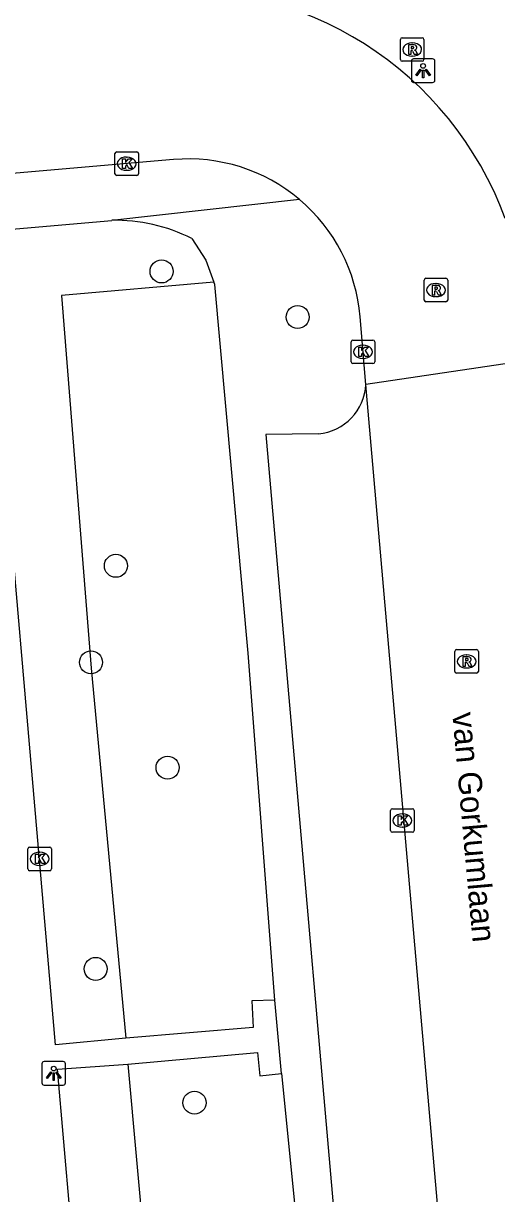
# Model space of a CAD drawing. Extents: x 162990 to 165007, y 383433 to 384336.
# Drawn here: x 164245.43 to 164265.54, y 383886.56 to 383936.3 of the extents above; entities that cross this region are included whole.
import ezdxf

# ---------------------------------------------------------------- set-up
doc = ezdxf.new("R2010")
doc.units = 0
for name, color, linetype in [('IMGEO_Boom', 7, 'Continuous'), ('IMGEO_Groenvoorziening', 7, 'Continuous'), ('IMGEO_Kolk', 7, 'Continuous'), ('IMGEO_Lichtpunt', 7, 'Continuous'), ('IMGEO_Openbare_ruimte_label', 7, 'Continuous'), ('IMGEO_Rijbaan_lokaal_open', 7, 'Continuous'), ('IMGEO_Rioolput', 7, 'Continuous'), ('IMGEO_Voetpad_open', 7, 'Continuous')]:
    doc.layers.add(name, color=color, linetype=linetype)

msp = doc.modelspace()

# ---------------------------------------------------------------- linework, layer by layer
at = {"layer": 'IMGEO_Boom'}
for centre in [(164251.297, 383925.762), (164257.081, 383923.823), (164249.355, 383913.248), (164248.296, 383909.145), (164251.553, 383904.67), (164248.497, 383896.114), (164252.697, 383890.425)]:
    msp.add_circle(centre, 0.489, dxfattribs=at)
at = {"layer": 'IMGEO_Groenvoorziening'}
for points in [[(164253.524, 383925.305), (164247.039, 383924.732), (164248.303, 383908.902), (164249.783, 383893.171)], [(164249.87, 383892.063), (164251.354, 383875.642), (164252.748, 383859.002), (164262.969, 383860.037)]]:
    msp.add_lwpolyline(points, dxfattribs=at)
at = {"layer": 'IMGEO_Kolk'}
for p, q in [((164249.317, 383929.916), (164249.317, 383930.768)), ((164249.392, 383930.842), (164250.244, 383930.842)), ((164249.805, 383930.622), (164249.83, 383930.622)), ((164250.318, 383930.768), (164250.318, 383929.916)), ((164249.828, 383930.062), (164249.803, 383930.062)), ((164250.244, 383929.842), (164249.392, 383929.842)), ((164259.356, 383921.919), (164259.356, 383922.771)), ((164259.431, 383922.845), (164260.283, 383922.845)), ((164259.844, 383922.625), (164259.869, 383922.625)), ((164260.357, 383922.771), (164260.357, 383921.919)), ((164259.867, 383922.065), (164259.842, 383922.065)), ((164260.283, 383921.845), (164259.431, 383921.845)), ((164261.033, 383901.995), (164261.033, 383902.847)), ((164261.108, 383902.921), (164261.96, 383902.921)), ((164261.521, 383902.701), (164261.546, 383902.701)), ((164262.034, 383902.847), (164262.034, 383901.995)), ((164261.544, 383902.141), (164261.519, 383902.141)), ((164261.96, 383901.921), (164261.108, 383901.921)), ((164245.616, 383900.363), (164245.616, 383901.215)), ((164245.691, 383901.289), (164246.543, 383901.289)), ((164246.104, 383901.069), (164246.129, 383901.069)), ((164246.617, 383901.215), (164246.617, 383900.363)), ((164246.543, 383900.289), (164245.691, 383900.289)), ((164246.127, 383900.509), (164246.102, 383900.509))]:
    msp.add_line(p, q, dxfattribs=at)
for points in [[(164249.317, 383929.916), (164249.317, 383930.768)], [(164249.392, 383930.842), (164250.244, 383930.842)], [(164249.638, 383930.542), (164249.761, 383930.542), (164249.761, 383930.391), (164249.891, 383930.542), (164250.055, 383930.542), (164249.909, 383930.391), (164250.062, 383930.142), (164249.91, 383930.142), (164249.825, 383930.306), (164249.761, 383930.239), (164249.761, 383930.142), (164249.638, 383930.142), (164249.638, 383930.542)], [(164250.318, 383930.768), (164250.318, 383929.916)], [(164250.244, 383929.842), (164249.392, 383929.842)], [(164259.356, 383921.919), (164259.356, 383922.771)], [(164259.431, 383922.845), (164260.283, 383922.845)], [(164259.677, 383922.545), (164259.8, 383922.545), (164259.8, 383922.394), (164259.93, 383922.545), (164260.094, 383922.545), (164259.948, 383922.394), (164260.101, 383922.145), (164259.949, 383922.145), (164259.864, 383922.309), (164259.8, 383922.242), (164259.8, 383922.145), (164259.677, 383922.145), (164259.677, 383922.545)], [(164260.357, 383922.771), (164260.357, 383921.919)], [(164260.283, 383921.845), (164259.431, 383921.845)], [(164261.033, 383901.995), (164261.033, 383902.847)], [(164261.108, 383902.921), (164261.96, 383902.921)], [(164261.354, 383902.621), (164261.477, 383902.621), (164261.477, 383902.47), (164261.607, 383902.621), (164261.771, 383902.621), (164261.625, 383902.47), (164261.778, 383902.221), (164261.626, 383902.221), (164261.541, 383902.385), (164261.477, 383902.318), (164261.477, 383902.221), (164261.354, 383902.221), (164261.354, 383902.621)], [(164262.034, 383902.847), (164262.034, 383901.995)], [(164261.96, 383901.921), (164261.108, 383901.921)], [(164245.616, 383900.363), (164245.616, 383901.215)], [(164245.691, 383901.289), (164246.543, 383901.289)], [(164246.617, 383901.215), (164246.617, 383900.363)], [(164245.937, 383900.989), (164246.06, 383900.989), (164246.06, 383900.838), (164246.19, 383900.989), (164246.354, 383900.989), (164246.208, 383900.838), (164246.361, 383900.589), (164246.209, 383900.589), (164246.124, 383900.753), (164246.06, 383900.686), (164246.06, 383900.589), (164245.937, 383900.589), (164245.937, 383900.989)], [(164246.543, 383900.289), (164245.691, 383900.289)]]:
    msp.add_lwpolyline(points, dxfattribs=at)
for centre, start, end in [((164249.394, 383930.766), 91.552, 178.448), ((164249.394, 383930.766), 91.552, 178.448), ((164250.242, 383930.766), 1.552, 88.448), ((164250.242, 383930.766), 1.552, 88.448), ((164249.394, 383929.918), 181.552, 268.448), ((164249.394, 383929.918), 181.552, 268.448), ((164250.242, 383929.918), 271.552, 358.448), ((164250.242, 383929.918), 271.552, 358.448), ((164259.433, 383922.769), 91.552, 178.448), ((164259.433, 383922.769), 91.552, 178.448), ((164260.281, 383922.769), 1.552, 88.448), ((164260.281, 383922.769), 1.552, 88.448), ((164259.433, 383921.921), 181.552, 268.448), ((164259.433, 383921.921), 181.552, 268.448), ((164260.281, 383921.921), 271.552, 358.448), ((164260.281, 383921.921), 271.552, 358.448), ((164261.11, 383902.845), 91.552, 178.448), ((164261.11, 383902.845), 91.552, 178.448), ((164261.958, 383902.845), 1.552, 88.448), ((164261.958, 383902.845), 1.552, 88.448), ((164261.11, 383901.997), 181.552, 268.448), ((164261.11, 383901.997), 181.552, 268.448), ((164261.958, 383901.997), 271.552, 358.448), ((164261.958, 383901.997), 271.552, 358.448), ((164245.693, 383901.213), 91.552, 178.448), ((164245.693, 383901.213), 91.552, 178.448), ((164246.541, 383901.213), 1.552, 88.448), ((164246.541, 383901.213), 1.552, 88.448), ((164245.693, 383900.365), 181.552, 268.448), ((164245.693, 383900.365), 181.552, 268.448), ((164246.541, 383900.365), 271.552, 358.448), ((164246.541, 383900.365), 271.552, 358.448)]:
    msp.add_arc(centre, 0.0765, start, end, dxfattribs=at)
for centre, major_axis, ratio, start_param, end_param in [((164249.804, 383930.342), (-0.387, 0.002), 0.722429, 4.712389, 7.853982), ((164249.829, 383930.342), (-0.39, 0.002), 0.717154, 1.570796, 4.712389), ((164259.843, 383922.345), (-0.387, 0.002), 0.722429, 4.712389, 7.853982), ((164259.868, 383922.345), (-0.39, 0.002), 0.717154, 1.570796, 4.712389), ((164261.52, 383902.421), (-0.387, 0.002), 0.722429, 4.712389, 7.853982), ((164261.545, 383902.421), (-0.39, 0.002), 0.717154, 1.570796, 4.712389), ((164246.103, 383900.789), (-0.387, 0.002), 0.722429, 4.712389, 7.853982), ((164246.128, 383900.789), (-0.39, 0.002), 0.717154, 1.570796, 4.712389)]:
    msp.add_ellipse(centre, major_axis=major_axis, ratio=ratio, start_param=start_param, end_param=end_param, dxfattribs=at)
at = {"layer": 'IMGEO_Lichtpunt'}
for p, q in [((164261.916, 383934.699), (164261.916, 383933.892)), ((164261.916, 383934.699), (164261.916, 383933.892)), ((164262.818, 383934.794), (164262.01, 383934.794)), ((164262.818, 383934.794), (164262.01, 383934.794)), ((164262.912, 383933.892), (164262.912, 383934.699)), ((164262.912, 383933.892), (164262.912, 383934.699)), ((164262.01, 383933.798), (164262.818, 383933.798)), ((164262.01, 383933.798), (164262.818, 383933.798)), ((164247.116, 383892.173), (164246.308, 383892.173)), ((164247.116, 383892.173), (164246.308, 383892.173)), ((164246.214, 383892.078), (164246.214, 383891.271)), ((164246.214, 383892.078), (164246.214, 383891.271)), ((164247.21, 383891.271), (164247.21, 383892.078)), ((164247.21, 383891.271), (164247.21, 383892.078)), ((164246.308, 383891.177), (164247.116, 383891.177)), ((164246.308, 383891.177), (164247.116, 383891.177))]:
    msp.add_line(p, q, dxfattribs=at)
for points in [[(164262.29, 383934.363), (164262.329, 383934.335), (164262.141, 383934.073), (164262.103, 383934.1), (164262.29, 383934.363)], [(164262.392, 383934.315), (164262.439, 383934.315), (164262.439, 383933.993), (164262.392, 383933.993), (164262.392, 383934.315)], [(164262.502, 383934.335), (164262.54, 383934.362), (164262.727, 383934.1), (164262.688, 383934.072), (164262.502, 383934.335)], [(164246.588, 383891.742), (164246.627, 383891.714), (164246.439, 383891.452), (164246.401, 383891.479), (164246.588, 383891.742)], [(164246.69, 383891.694), (164246.737, 383891.694), (164246.737, 383891.372), (164246.69, 383891.372), (164246.69, 383891.694)], [(164246.8, 383891.714), (164246.838, 383891.741), (164247.025, 383891.479), (164246.986, 383891.451), (164246.8, 383891.714)]]:
    msp.add_lwpolyline(points, dxfattribs=at)
for centre in [(164262.415, 383934.497), (164246.713, 383891.876)]:
    msp.add_circle(centre, 0.0994, dxfattribs=at)
for centre, start, end in [((164262.01, 383934.699), 90, 180), ((164262.01, 383934.699), 90, 180), ((164262.818, 383934.699), 0, 90), ((164262.818, 383934.699), 0, 90), ((164262.01, 383933.892), 180, 270), ((164262.01, 383933.892), 180, 270), ((164262.818, 383933.892), 270, 0), ((164262.818, 383933.892), 270, 360), ((164246.308, 383892.078), 90, 180), ((164246.308, 383892.078), 90, 180), ((164247.116, 383892.078), 0, 90), ((164247.116, 383892.078), 0, 90), ((164246.308, 383891.271), 180, 270), ((164246.308, 383891.271), 180, 270), ((164247.116, 383891.271), 270, 0), ((164247.116, 383891.271), 270, 360)]:
    msp.add_arc(centre, 0.0946, start, end, dxfattribs=at)
at = {"layer": 'IMGEO_Rijbaan_lokaal_open'}
for points in [[(164251.809, 383930.516), (164241.849, 383929.659)], [(164259.981, 383920.957), (164259.734, 383923.834)], [(164266.948, 383921.995), (164259.981, 383920.957)], [(164264.293, 383871.705), (164259.981, 383920.957)]]:
    msp.add_lwpolyline(points, dxfattribs=at)
for centre, radius, start, end in [((164251.986, 383922.911), 14.822, 20.1012, 95.1589), ((164252.444, 383923.229), 7.315, 49.8629, 94.9784), ((164252.444, 383923.228), 7.315, 4.7492, 49.8692)]:
    msp.add_arc(centre, radius, start, end, dxfattribs=at)
at = {"layer": 'IMGEO_Rioolput'}
for p, q in [((164261.449, 383934.769), (164261.449, 383935.621)), ((164261.524, 383935.695), (164262.376, 383935.695)), ((164261.937, 383935.475), (164261.962, 383935.475)), ((164262.45, 383935.621), (164262.45, 383934.769)), ((164261.96, 383934.915), (164261.935, 383934.915)), ((164262.376, 383934.695), (164261.524, 383934.695)), ((164262.532, 383925.47), (164263.384, 383925.47)), ((164262.457, 383924.544), (164262.457, 383925.396)), ((164262.945, 383925.25), (164262.97, 383925.25)), ((164263.458, 383925.396), (164263.458, 383924.544)), ((164263.384, 383924.47), (164262.532, 383924.47)), ((164262.968, 383924.69), (164262.943, 383924.69)), ((164263.76, 383908.758), (164263.76, 383909.61)), ((164263.835, 383909.684), (164264.687, 383909.684)), ((164264.761, 383909.61), (164264.761, 383908.758)), ((164264.248, 383909.464), (164264.273, 383909.464)), ((164264.687, 383908.684), (164263.835, 383908.684)), ((164264.271, 383908.904), (164264.246, 383908.904))]:
    msp.add_line(p, q, dxfattribs=at)
for points in [[(164261.449, 383934.769), (164261.449, 383935.621)], [(164261.524, 383935.695), (164262.376, 383935.695)], [(164262.038, 383935.393), (164261.786, 383935.395), (164261.786, 383934.995)], [(164262.45, 383935.621), (164262.45, 383934.769)], [(164261.786, 383934.995), (164261.91, 383934.995), (164261.91, 383935.157), (164261.921, 383935.157)], [(164261.964, 383935.314), (164261.91, 383935.314), (164261.91, 383935.233)], [(164261.91, 383935.233), (164261.962, 383935.233)], [(164261.968, 383935.128), (164262.039, 383934.995), (164262.179, 383934.995), (164262.114, 383935.121)], [(164262.376, 383934.695), (164261.524, 383934.695)], [(164262.532, 383925.47), (164263.384, 383925.47)], [(164262.457, 383924.544), (164262.457, 383925.396)], [(164263.046, 383925.168), (164262.794, 383925.17), (164262.794, 383924.77)], [(164262.972, 383925.089), (164262.918, 383925.089), (164262.918, 383925.008)], [(164262.918, 383925.008), (164262.97, 383925.008)], [(164263.458, 383925.396), (164263.458, 383924.544)], [(164263.384, 383924.47), (164262.532, 383924.47)], [(164262.794, 383924.77), (164262.918, 383924.77), (164262.918, 383924.932), (164262.929, 383924.932)], [(164262.976, 383924.903), (164263.047, 383924.77), (164263.187, 383924.77), (164263.122, 383924.896)], [(164263.76, 383908.758), (164263.76, 383909.61)], [(164263.835, 383909.684), (164264.687, 383909.684)], [(164264.761, 383909.61), (164264.761, 383908.758)], [(164264.349, 383909.382), (164264.097, 383909.384), (164264.097, 383908.984)], [(164264.097, 383908.984), (164264.221, 383908.984), (164264.221, 383909.146), (164264.232, 383909.146)], [(164264.275, 383909.303), (164264.221, 383909.303), (164264.221, 383909.222)], [(164264.221, 383909.222), (164264.273, 383909.222)], [(164264.279, 383909.117), (164264.35, 383908.984), (164264.49, 383908.984), (164264.425, 383909.11)], [(164264.687, 383908.684), (164263.835, 383908.684)]]:
    msp.add_lwpolyline(points, dxfattribs=at)
for centre, radius, start, end in [((164261.526, 383935.619), 0.0765, 91.552, 178.448), ((164261.526, 383935.619), 0.0765, 91.552, 178.448), ((164262.037, 383935.283), 0.109, 350.3612, 89.416), ((164262.374, 383935.619), 0.0765, 1.552, 88.448), ((164262.374, 383935.619), 0.0765, 1.552, 88.448), ((164261.92, 383935.104), 0.0533, 26.0293, 88.6989), ((164261.946, 383935.422), 0.19, 274.7715, 282.9687), ((164261.97, 383935.218), 0.0964, 77.0061, 93.1865), ((164261.984, 383935.275), 0.0378, 276.6634, 79.6772), ((164262.035, 383935.283), 0.112, 277.5842, 350.9817), ((164262.019, 383935.068), 0.108, 29.5134, 73.7905), ((164261.526, 383934.771), 0.0765, 181.552, 268.448), ((164261.526, 383934.771), 0.0765, 181.552, 268.448), ((164262.374, 383934.771), 0.0765, 271.552, 358.448), ((164262.374, 383934.771), 0.0765, 271.552, 358.448), ((164262.534, 383925.394), 0.0765, 91.552, 178.448), ((164262.534, 383925.394), 0.0765, 91.552, 178.448), ((164263.382, 383925.394), 0.0765, 1.552, 88.448), ((164263.382, 383925.394), 0.0765, 1.552, 88.448), ((164262.954, 383925.197), 0.19, 274.7715, 282.9687), ((164262.978, 383924.993), 0.0964, 77.0061, 93.1865), ((164262.992, 383925.05), 0.0378, 276.6634, 79.6772), ((164263.045, 383925.058), 0.109, 350.3612, 89.416), ((164263.043, 383925.058), 0.112, 277.5842, 350.9817), ((164263.027, 383924.843), 0.108, 29.5134, 73.7905), ((164262.534, 383924.546), 0.0765, 181.552, 268.448), ((164262.534, 383924.546), 0.0765, 181.552, 268.448), ((164262.928, 383924.879), 0.0533, 26.0293, 88.6989), ((164263.382, 383924.546), 0.0765, 271.552, 358.448), ((164263.382, 383924.546), 0.0765, 271.552, 358.448), ((164263.837, 383909.608), 0.0765, 91.552, 178.448), ((164263.837, 383909.608), 0.0765, 91.552, 178.448), ((164264.685, 383909.608), 0.0765, 1.552, 88.448), ((164264.685, 383909.608), 0.0765, 1.552, 88.448), ((164264.231, 383909.093), 0.0533, 26.0293, 88.6989), ((164264.257, 383909.411), 0.19, 274.7715, 282.9687), ((164264.281, 383909.207), 0.0964, 77.0061, 93.1865), ((164264.295, 383909.264), 0.0378, 276.6634, 79.6772), ((164264.348, 383909.272), 0.109, 350.3612, 89.416), ((164264.346, 383909.272), 0.112, 277.5842, 350.9817), ((164264.33, 383909.057), 0.108, 29.5134, 73.7905), ((164263.837, 383908.76), 0.0765, 181.552, 268.448), ((164263.837, 383908.76), 0.0765, 181.552, 268.448), ((164264.685, 383908.76), 0.0765, 271.552, 358.448), ((164264.685, 383908.76), 0.0765, 271.552, 358.448)]:
    msp.add_arc(centre, radius, start, end, dxfattribs=at)
for centre, major_axis, ratio, start_param, end_param in [((164261.936, 383935.195), (-0.387, 0.002), 0.722429, 4.712389, 7.853982), ((164261.961, 383935.195), (-0.39, 0.002), 0.717154, 1.570796, 4.712389), ((164262.944, 383924.97), (-0.387, 0.002), 0.722429, 4.712389, 7.853982), ((164262.969, 383924.97), (-0.39, 0.002), 0.717154, 1.570796, 4.712389), ((164264.247, 383909.184), (-0.387, 0.002), 0.722429, 4.712389, 7.853982), ((164264.272, 383909.184), (-0.39, 0.002), 0.717154, 1.570796, 4.712389)]:
    msp.add_ellipse(centre, major_axis=major_axis, ratio=ratio, start_param=start_param, end_param=end_param, dxfattribs=at)
at = {"layer": 'IMGEO_Voetpad_open'}
for points in [[(164257.159, 383928.821), (164249.181, 383927.933)], [(164243.79, 383927.457), (164249.181, 383927.933)], [(164249.783, 383893.171), (164246.796, 383892.89), (164243.79, 383927.457)], [(164252.578, 383927.164), (164253.176, 383926.236), (164253.524, 383925.305)], [(164256.115, 383894.783), (164254.982, 383909.53), (164253.563, 383925.202), (164253.524, 383925.305)], [(164257.968, 383918.858), (164255.734, 383918.829), (164259.704, 383873.288), (164262.269, 383873.481)], [(164256.115, 383894.783), (164255.136, 383894.757), (164255.195, 383893.629), (164249.783, 383893.171)], [(164256.398, 383891.663), (164256.115, 383894.783)], [(164249.87, 383892.063), (164255.376, 383892.564), (164255.469, 383891.564), (164256.398, 383891.663)], [(164249.834, 383857.878), (164246.876, 383891.854), (164249.87, 383892.063)], [(164256.398, 383891.663), (164257.939, 383876.237), (164258.123, 383871.72), (164262.227, 383871.939)]]:
    msp.add_lwpolyline(points, dxfattribs=at)
for centre, radius, start, end in [((164249.321, 383920.665), 7.27, 63.3844, 91.1048), ((164257.759, 383921.073), 2.225, 275.3795, 357.0168)]:
    msp.add_arc(centre, radius, start, end, dxfattribs=at)

# ---------------------------------------------------------------- texts
at = {"layer": 'IMGEO_Openbare_ruimte_label'}
msp.add_text('van Gorkumlaan', height=1, rotation=275.1062, dxfattribs=at).set_placement((164263.651, 383906.983))
msp.add_text('van Gorkumlaan', height=1, rotation=275.1062, dxfattribs=at).set_placement((164263.651, 383906.983))

doc.saveas('drawing.dxf')
